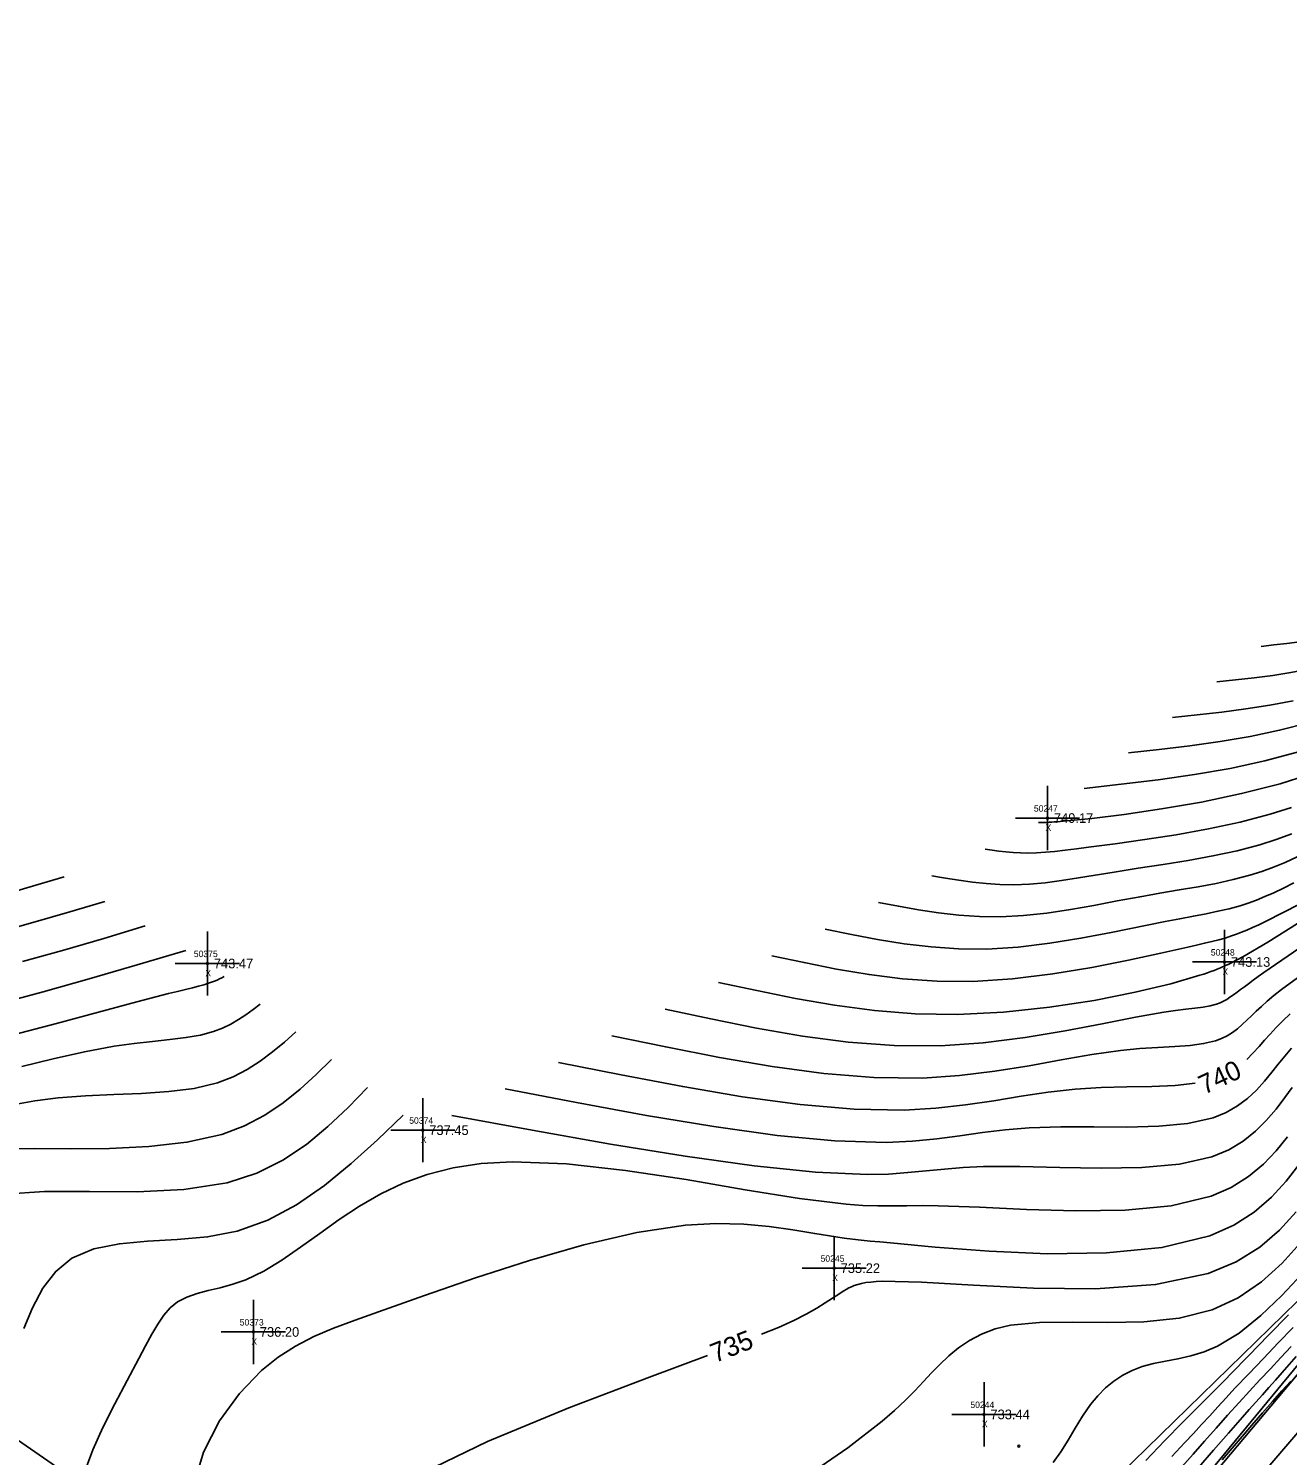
# Model space of a CAD drawing. Extents: x 1378535 to 1380697, y 997729 to 1000024.
# Drawn here: x 1379595 to 1379791, y 999094.4 to 999316.7 of the extents above; entities that cross this region are included whole.
import ezdxf

# ---------------------------------------------------------------- set-up
doc = ezdxf.new("R2010")
doc.units = 0
for name, color, linetype in [('RD_DTM_BkLn1', 7, 'Continuous'), ('RD_DTM_BkLn2', 7, 'Continuous'), ('RD_DTM_Major1', 7, 'Continuous'), ('RD_DTM_Major1_Lbl', 7, 'Continuous'), ('RD_DTM_Minor1', 7, 'Continuous'), ('RD_EX_H2O', 7, 'Continuous'), ('RD_EX_Misc', 7, 'Continuous'), ('RD_EX_Misc_txCode', 7, 'Continuous'), ('RD_EX_TX_Misc_ELEV', 7, 'Continuous'), ('RD_SMD_Locator', 7, 'Continuous')]:
    doc.layers.add(name, color=color, linetype=linetype)

msp = doc.modelspace()

# ---------------------------------------------------------------- linework, layer by layer
at = {"layer": 'RD_DTM_BkLn1'}
msp.add_lwpolyline([(1379671.07, 998947.91), (1379694.88, 998967.78), (1379723.44, 999002.45), (1379771.26, 999073.04), (1379827.63, 999138.86), (1379861.25, 999179.2), (1379915.36, 999192.54), (1379973.26, 999207.68), (1380032.71, 999223.02), (1380054.7, 999270.26), (1380073.86, 999314.52)], dxfattribs=at)
at = {"layer": 'RD_DTM_BkLn2'}
for points in [[(1380068.12, 999316.65), (1380049.66, 999274.82), (1380028.51, 999225.03), (1379966.47, 999214.14), (1379918.1, 999198.53), (1379857.34, 999182.9), (1379822.3, 999142.39), (1379766.35, 999075.77), (1379728.07, 999017.43), (1379693.22, 998970.73), (1379663.89, 998950.12)], [(1379607.26, 999087.12), (1379558.38, 999120.96), (1379521.29, 999145.19), (1379483.84, 999173.11), (1379485.07, 999176.04), (1379504.14, 999170), (1379531.97, 999158.12)]]:
    msp.add_lwpolyline(points, dxfattribs=at)
at = {"layer": 'RD_DTM_Major1'}
for points in [[(1379759.39, 999198.3), (1379765.15, 999198.95), (1379770.88, 999199.66), (1379776.53, 999200.47), (1379782.09, 999201.43), (1379787.5, 999202.6), (1379792.73, 999204.02)], [(1379719.05, 999176.39), (1379723.11, 999175.56), (1379727.2, 999174.79), (1379731.33, 999174.12), (1379735.53, 999173.61), (1379739.81, 999173.31), (1379744.19, 999173.28), (1379749.08, 999173.59), (1379754.01, 999174.18), (1379758.87, 999174.97), (1379763.56, 999175.86), (1379771.98, 999177.57), (1379774.27, 999178.01), (1379776.39, 999178.41), (1379778.36, 999178.78), (1379780.21, 999179.16), (1379781.97, 999179.57), (1379783.65, 999180.04), (1379784.92, 999180.44), (1379786.19, 999180.91), (1379787.51, 999181.45), (1379788.9, 999182.06), (1379790.4, 999182.77), (1379792.04, 999183.59)], [(1379613.14, 999176.88), (1379606.66, 999174.95), (1379600.27, 999173.08), (1379594.04, 999171.33)], [(1379784.68, 999156.09), (1379785.66, 999157.08), (1379786.63, 999158.13), (1379787.46, 999159.07), (1379788.33, 999160.04), (1379789.26, 999161.05), (1379790.29, 999162.1), (1379791.46, 999163.21)], [(1379642.17, 999156.06), (1379639.76, 999153.74), (1379637.27, 999151.48), (1379634.63, 999149.35), (1379631.76, 999147.42), (1379628.59, 999145.76), (1379625.04, 999144.42), (1379619.63, 999143.2), (1379613.69, 999142.53), (1379607.55, 999142.24), (1379601.51, 999142.19), (1379595.86, 999142.21), (1379590.92, 999142.12)], [(1379677.52, 999155.64), (1379687.24, 999153.7), (1379696.84, 999151.87), (1379706.18, 999150.29), (1379715.13, 999149.07), (1379723.57, 999148.33), (1379731.36, 999148.19), (1379736.28, 999148.48), (1379740.9, 999149), (1379745.31, 999149.67), (1379749.57, 999150.37), (1379753.76, 999151), (1379757.95, 999151.48), (1379762.01, 999151.72), (1379766.02, 999151.82), (1379769.9, 999151.9), (1379773.53, 999152.06), (1379776.65, 999152.39)], [(1379792.4, 999132.35), (1379789.79, 999129.49), (1379786.71, 999126.84), (1379783.04, 999124.55), (1379778.67, 999122.73), (1379770.49, 999121.02), (1379761.16, 999120.39), (1379751.46, 999120.48), (1379742.16, 999120.95), (1379734.05, 999121.42), (1379727.91, 999121.55), (1379726.96, 999121.51), (1379726.12, 999121.43), (1379725.37, 999121.33), (1379724.7, 999121.2), (1379724.11, 999121.05), (1379723.57, 999120.87), (1379723.12, 999120.69), (1379722.71, 999120.5), (1379722.31, 999120.28), (1379721.92, 999120.05), (1379721.54, 999119.8), (1379721.14, 999119.54), (1379720.17, 999118.89), (1379719.05, 999118.16), (1379717.71, 999117.35), (1379716.09, 999116.44), (1379714.14, 999115.45), (1379711.78, 999114.36), (1379709.09, 999113.28)], [(1379700.71, 999109.98), (1379691.66, 999106.61), (1379679.1, 999101.83), (1379666.45, 999096.6), (1379654.87, 999090.99), (1379645.55, 999085.11), (1379641.93, 999081.97), (1379639.24, 999078.79), (1379637.46, 999075.58), (1379636.57, 999072.37), (1379636.57, 999069.15), (1379637.43, 999065.95), (1379639.6, 999062.08), (1379642.7, 999058.35), (1379646.46, 999054.94), (1379648.34, 999053.33)], [(1379791.63, 999111.4), (1379790.01, 999109.65), (1379788.38, 999107.92), (1379786.75, 999106.19), (1379785.12, 999104.44), (1379783.49, 999102.67), (1379781.7, 999100.69), (1379779.92, 999098.68), (1379778.13, 999096.66), (1379776.35, 999094.64), (1379774.57, 999092.64)]]:
    msp.add_lwpolyline(points, dxfattribs=at)
at = {"layer": 'RD_DTM_Minor1'}
for points in [[(1379780.04, 999214.9), (1379782.96, 999215.2), (1379785.86, 999215.53), (1379788.75, 999215.91), (1379791.58, 999216.36), (1379794.37, 999216.9), (1379797.08, 999217.56), (1379799.61, 999218.33), (1379802.1, 999219.26), (1379804.6, 999220.38), (1379807.15, 999221.75), (1379809.78, 999223.38), (1379812.54, 999225.31), (1379817.9, 999229.58), (1379823.71, 999234.76), (1379829.88, 999240.67), (1379836.33, 999247.11), (1379842.96, 999253.92), (1379849.68, 999260.91)], [(1379786.92, 999220.43), (1379788.93, 999220.64), (1379790.93, 999220.86), (1379792.93, 999221.12), (1379794.9, 999221.44), (1379796.85, 999221.83), (1379798.76, 999222.31), (1379800.56, 999222.88), (1379802.35, 999223.56), (1379804.14, 999224.39), (1379805.98, 999225.38), (1379807.87, 999226.55), (1379809.84, 999227.93), (1379813.64, 999230.95), (1379817.71, 999234.57), (1379822.02, 999238.67), (1379826.5, 999243.14), (1379831.08, 999247.85), (1379835.73, 999252.68)], [(1379773.15, 999209.36), (1379776.98, 999209.77), (1379780.79, 999210.2), (1379784.57, 999210.69), (1379788.28, 999211.27), (1379791.91, 999211.97)], [(1379766.27, 999203.83), (1379771.05, 999204.37), (1379775.81, 999204.95), (1379780.54, 999205.62), (1379785.21, 999206.41), (1379789.81, 999207.37), (1379794.31, 999208.54)], [(1379752.27, 999192.99), (1379752.78, 999193), (1379753.05, 999193.01), (1379753.33, 999193.01), (1379753.63, 999193.02), (1379753.94, 999193.04), (1379754.31, 999193.05), (1379754.71, 999193.08), (1379755.14, 999193.11), (1379755.61, 999193.14), (1379756.12, 999193.18), (1379756.68, 999193.23), (1379760.58, 999193.63), (1379765.61, 999194.25), (1379771.41, 999195.1), (1379777.62, 999196.18), (1379783.9, 999197.49), (1379789.89, 999199.04), (1379794.11, 999200.38)], [(1379743.96, 999188.84), (1379745.03, 999188.69), (1379746.1, 999188.55), (1379747.19, 999188.42), (1379748.3, 999188.32), (1379749.43, 999188.25), (1379750.61, 999188.23), (1379751.93, 999188.27), (1379753.33, 999188.36), (1379754.82, 999188.5), (1379756.43, 999188.68), (1379758.17, 999188.9), (1379760.07, 999189.15), (1379764.2, 999189.69), (1379768.8, 999190.34), (1379773.7, 999191.1), (1379778.72, 999192), (1379783.65, 999193.05), (1379788.33, 999194.27), (1379791.66, 999195.33)], [(1379735.66, 999184.69), (1379737.75, 999184.33), (1379739.85, 999183.99), (1379741.97, 999183.7), (1379744.1, 999183.47), (1379746.25, 999183.33), (1379748.44, 999183.29), (1379750.85, 999183.39), (1379753.32, 999183.62), (1379755.86, 999183.95), (1379758.49, 999184.36), (1379764.05, 999185.27), (1379767.8, 999185.86), (1379771.66, 999186.46), (1379775.57, 999187.1), (1379779.43, 999187.8), (1379783.18, 999188.6), (1379786.73, 999189.53), (1379789.28, 999190.33), (1379791.72, 999191.23)], [(1379727.35, 999180.54), (1379730.45, 999179.95), (1379733.57, 999179.4), (1379736.7, 999178.92), (1379739.86, 999178.55), (1379743.07, 999178.33), (1379746.33, 999178.3), (1379749.93, 999178.49), (1379753.58, 999178.9), (1379757.25, 999179.45), (1379760.9, 999180.09), (1379764.52, 999180.77), (1379768.07, 999181.43), (1379771.17, 999181.98), (1379774.19, 999182.49), (1379777.11, 999182.99), (1379779.92, 999183.52), (1379782.6, 999184.11), (1379785.15, 999184.78), (1379787.02, 999185.37), (1379788.85, 999186.04), (1379790.68, 999186.79), (1379792.57, 999187.65)], [(1379600.51, 999184.53), (1379596.11, 999183.22), (1379591.73, 999181.95)], [(1379606.83, 999180.71), (1379601.39, 999179.09), (1379596.01, 999177.52), (1379590.72, 999176.04)], [(1379710.74, 999172.24), (1379715.74, 999171.17), (1379720.78, 999170.17), (1379725.88, 999169.31), (1379731.1, 999168.65), (1379736.46, 999168.28), (1379742.01, 999168.25), (1379748.23, 999168.65), (1379754.5, 999169.42), (1379760.58, 999170.42), (1379766.26, 999171.54), (1379771.31, 999172.64), (1379775.53, 999173.59), (1379776.89, 999173.9), (1379778.13, 999174.18), (1379779.26, 999174.45), (1379780.32, 999174.72), (1379781.33, 999175), (1379782.33, 999175.32), (1379783.1, 999175.59), (1379783.89, 999175.89), (1379784.72, 999176.23), (1379785.61, 999176.62), (1379786.57, 999177.06), (1379787.61, 999177.56), (1379793, 999180.32)], [(1379702.43, 999168.09), (1379708.4, 999166.81), (1379714.4, 999165.6), (1379720.49, 999164.55), (1379726.69, 999163.73), (1379733.05, 999163.22), (1379739.6, 999163.1), (1379746.79, 999163.45), (1379753.98, 999164.22), (1379760.91, 999165.29), (1379767.3, 999166.55), (1379772.89, 999167.89), (1379777.41, 999169.2), (1379778, 999169.39), (1379778.56, 999169.58), (1379779.1, 999169.77), (1379779.61, 999169.96), (1379780.11, 999170.16), (1379780.6, 999170.36), (1379780.9, 999170.49), (1379781.2, 999170.63), (1379781.5, 999170.76), (1379781.8, 999170.9), (1379782.1, 999171.05), (1379782.4, 999171.2), (1379782.67, 999171.34), (1379782.93, 999171.48), (1379783.21, 999171.62), (1379783.49, 999171.77), (1379783.77, 999171.93), (1379784.06, 999172.09), (1379787.97, 999174.37), (1379792.6, 999177.25)], [(1379619.46, 999173.06), (1379611.87, 999170.82), (1379604.41, 999168.65), (1379597.22, 999166.62), (1379590.41, 999164.82)], [(1379694.13, 999163.94), (1379701.24, 999162.4), (1379708.35, 999160.97), (1379715.48, 999159.73), (1379722.62, 999158.79), (1379729.79, 999158.26), (1379737, 999158.22), (1379743.65, 999158.68), (1379750.17, 999159.5), (1379756.4, 999160.54), (1379762.18, 999161.64), (1379767.36, 999162.66), (1379771.76, 999163.44), (1379773.57, 999163.71), (1379775.19, 999163.91), (1379776.62, 999164.08), (1379777.88, 999164.25), (1379779, 999164.46), (1379779.98, 999164.72), (1379780.53, 999164.92), (1379781.05, 999165.16), (1379781.57, 999165.44), (1379782.08, 999165.77), (1379782.62, 999166.14), (1379783.2, 999166.56), (1379783.73, 999166.96), (1379784.32, 999167.4), (1379784.96, 999167.89), (1379785.68, 999168.42), (1379786.47, 999169.01), (1379787.36, 999169.64), (1379792.97, 999173.46)], [(1379685.82, 999159.79), (1379694.21, 999158.04), (1379702.55, 999156.41), (1379710.77, 999155), (1379718.81, 999153.92), (1379726.63, 999153.28), (1379734.17, 999153.2), (1379739.94, 999153.58), (1379745.48, 999154.26), (1379750.78, 999155.12), (1379755.81, 999156.02), (1379760.56, 999156.86), (1379765.02, 999157.49), (1379768.04, 999157.78), (1379770.87, 999157.96), (1379773.49, 999158.11), (1379775.87, 999158.28), (1379777.98, 999158.55), (1379779.81, 999158.97), (1379780.78, 999159.33), (1379781.66, 999159.78), (1379782.47, 999160.29), (1379783.24, 999160.88), (1379783.99, 999161.53), (1379784.76, 999162.25), (1379785.44, 999162.9), (1379786.18, 999163.6), (1379786.99, 999164.36), (1379787.89, 999165.17), (1379788.91, 999166.04), (1379790.08, 999166.98), (1379794.87, 999170.48)], [(1379625.43, 999169), (1379625.07, 999168.82), (1379624.71, 999168.64), (1379624.32, 999168.46), (1379623.91, 999168.29), (1379623.47, 999168.12), (1379622.99, 999167.95), (1379622.26, 999167.72), (1379621.43, 999167.5), (1379620.48, 999167.26), (1379619.4, 999166.99), (1379618.17, 999166.69), (1379616.78, 999166.35), (1379611.85, 999165.05), (1379605.88, 999163.44), (1379599.3, 999161.67), (1379592.54, 999159.92)], [(1379631.01, 999164.69), (1379629.93, 999163.86), (1379628.82, 999163.06), (1379627.67, 999162.29), (1379626.46, 999161.58), (1379625.18, 999160.95), (1379623.79, 999160.43), (1379621.73, 999159.89), (1379619.46, 999159.5), (1379616.97, 999159.19), (1379614.29, 999158.91), (1379611.4, 999158.59), (1379608.31, 999158.16), (1379603.67, 999157.3), (1379598.82, 999156.2), (1379593.92, 999154.99)], [(1379636.59, 999160.37), (1379634.8, 999158.8), (1379632.97, 999157.27), (1379631.06, 999155.83), (1379629.02, 999154.52), (1379626.81, 999153.38), (1379624.39, 999152.45), (1379620.76, 999151.59), (1379616.79, 999151.08), (1379612.57, 999150.79), (1379608.22, 999150.62), (1379603.85, 999150.42), (1379599.56, 999150.1), (1379595.96, 999149.63), (1379592.53, 999149.02)], [(1379669.21, 999151.49), (1379680.31, 999149.37), (1379691.21, 999147.37), (1379701.69, 999145.63), (1379711.54, 999144.27), (1379720.56, 999143.41), (1379728.53, 999143.18), (1379732.62, 999143.37), (1379736.4, 999143.73), (1379739.99, 999144.2), (1379743.52, 999144.69), (1379747.08, 999145.13), (1379750.81, 999145.45), (1379755.74, 999145.6), (1379760.89, 999145.58), (1379766.04, 999145.57), (1379770.99, 999145.7), (1379775.54, 999146.13), (1379779.46, 999147.01), (1379781.49, 999147.84), (1379783.26, 999148.86), (1379784.81, 999150.03), (1379786.19, 999151.32), (1379787.44, 999152.7), (1379788.62, 999154.12), (1379789.6, 999155.35), (1379790.6, 999156.59), (1379791.65, 999157.85)], [(1379647.75, 999151.74), (1379644.72, 999148.63), (1379641.58, 999145.63), (1379638.23, 999142.85), (1379634.57, 999140.39), (1379630.5, 999138.36), (1379625.9, 999136.87), (1379619.16, 999135.83), (1379611.86, 999135.49), (1379604.46, 999135.5), (1379597.44, 999135.5), (1379591.28, 999135.11)], [(1379660.91, 999147.34), (1379673.4, 999145.06), (1379685.6, 999142.92), (1379697.21, 999141.03), (1379707.95, 999139.52), (1379717.53, 999138.53), (1379725.64, 999138.17), (1379728.92, 999138.25), (1379731.93, 999138.46), (1379734.78, 999138.72), (1379737.62, 999139.01), (1379740.54, 999139.26), (1379743.69, 999139.42), (1379749.37, 999139.42), (1379755.6, 999139.27), (1379762.03, 999139.14), (1379768.35, 999139.24), (1379774.21, 999139.77), (1379779.27, 999140.92), (1379781.88, 999142.01), (1379784.12, 999143.36), (1379786.05, 999144.9), (1379787.74, 999146.59), (1379789.26, 999148.36), (1379790.65, 999150.17), (1379791.79, 999151.71)], [(1379653.33, 999147.43), (1379649.29, 999143.58), (1379645.2, 999139.87), (1379641.03, 999136.45), (1379636.71, 999133.46), (1379632.21, 999131.04), (1379627.47, 999129.34), (1379622.84, 999128.45), (1379618.13, 999128.03), (1379613.5, 999127.77), (1379609.11, 999127.39), (1379605.12, 999126.62), (1379601.69, 999125.15), (1379599.2, 999123.09), (1379597.19, 999120.46), (1379595.56, 999117.43), (1379594.21, 999114.21)], [(1379791.06, 999144.05), (1379789.3, 999141.87), (1379787.3, 999139.78), (1379784.99, 999137.85), (1379782.29, 999136.16), (1379779.13, 999134.78), (1379772.93, 999133.3), (1379765.76, 999132.62), (1379758.09, 999132.51), (1379750.37, 999132.74), (1379743.06, 999133.08), (1379736.65, 999133.31), (1379734.12, 999133.33), (1379731.77, 999133.31), (1379729.52, 999133.28), (1379727.25, 999133.29), (1379724.89, 999133.36), (1379722.32, 999133.53), (1379715.05, 999134.43), (1379706.57, 999135.81), (1379697.37, 999137.37), (1379687.94, 999138.81), (1379678.77, 999139.85), (1379670.35, 999140.17), (1379665.48, 999139.88), (1379661.07, 999139.2), (1379657.03, 999138.16), (1379653.3, 999136.8), (1379649.81, 999135.14), (1379646.49, 999133.22), (1379643.36, 999131.15), (1379640.31, 999128.98), (1379637.33, 999126.84), (1379634.43, 999124.85), (1379631.59, 999123.12), (1379628.81, 999121.77), (1379626.79, 999121.07), (1379624.83, 999120.54), (1379622.96, 999120.1), (1379621.2, 999119.65), (1379619.59, 999119.09), (1379618.15, 999118.32), (1379617.03, 999117.41), (1379616.02, 999116.26), (1379615.07, 999114.88), (1379614.14, 999113.3), (1379613.18, 999111.5), (1379612.13, 999109.51), (1379610.32, 999106.09), (1379608.39, 999102.44), (1379606.54, 999098.76), (1379604.96, 999095.29), (1379603.84, 999092.23)], [(1379792.81, 999139.69), (1379790.83, 999137.12), (1379788.54, 999134.63), (1379785.86, 999132.32), (1379782.69, 999130.28), (1379778.93, 999128.61), (1379771.47, 999126.79), (1379762.84, 999125.95), (1379753.65, 999125.84), (1379744.56, 999126.22), (1379736.19, 999126.85), (1379729.19, 999127.51), (1379727.55, 999127.66), (1379726.04, 999127.81), (1379724.63, 999127.95), (1379723.28, 999128.1), (1379721.97, 999128.26), (1379720.67, 999128.44), (1379717.42, 999128.96), (1379713.99, 999129.54), (1379710.31, 999130.07), (1379706.34, 999130.44), (1379702.02, 999130.54), (1379697.29, 999130.28), (1379689.68, 999129.12), (1379681.46, 999127.2), (1379672.97, 999124.77), (1379664.58, 999122.06), (1379656.64, 999119.32), (1379649.48, 999116.79), (1379645.81, 999115.48), (1379642.46, 999114.23), (1379639.39, 999112.92), (1379636.53, 999111.45), (1379633.83, 999109.73), (1379631.24, 999107.65), (1379627.79, 999104.07), (1379624.7, 999099.79), (1379622.23, 999094.93), (1379620.65, 999089.68)], [(1379793.03, 999127.46), (1379790.2, 999124.35), (1379787, 999121.45), (1379783.38, 999118.96), (1379779.31, 999117.07), (1379774.18, 999115.79), (1379768.68, 999115.24), (1379763.05, 999115.13), (1379757.56, 999115.19), (1379752.42, 999115.14), (1379747.91, 999114.71), (1379745.5, 999114.13), (1379743.38, 999113.33), (1379741.5, 999112.34), (1379739.81, 999111.19), (1379738.27, 999109.91), (1379736.84, 999108.54), (1379735.59, 999107.26), (1379734.33, 999105.91), (1379732.99, 999104.5), (1379731.52, 999103.01), (1379729.85, 999101.43), (1379727.93, 999099.74), (1379722.54, 999095.58), (1379715.9, 999091.05)], [(1379793.25, 999122.66), (1379790.16, 999119.32), (1379786.89, 999116.19), (1379783.52, 999113.48), (1379780.15, 999111.42), (1379778.04, 999110.53), (1379775.98, 999109.91), (1379773.97, 999109.46), (1379772.04, 999109.1), (1379770.18, 999108.73), (1379768.42, 999108.27), (1379766.85, 999107.67), (1379765.38, 999106.91), (1379763.99, 999106), (1379762.69, 999104.93), (1379761.48, 999103.71), (1379760.36, 999102.34), (1379759.13, 999100.56), (1379757.98, 999098.68), (1379756.86, 999096.78), (1379755.72, 999094.96), (1379754.52, 999093.32)], [(1379791.22, 999116.34), (1379788.09, 999113.13), (1379785.04, 999110), (1379782.21, 999107.11), (1379781.36, 999106.25), (1379780.54, 999105.41), (1379779.73, 999104.59), (1379778.93, 999103.78), (1379778.12, 999102.97), (1379777.3, 999102.14), (1379774.7, 999099.55), (1379771.91, 999096.72), (1379768.97, 999093.65)], [(1379791.92, 999114.36), (1379789.61, 999111.94), (1379787.28, 999109.52), (1379785.01, 999107.15), (1379782.86, 999104.87), (1379781.51, 999103.41), (1379780.21, 999102), (1379778.94, 999100.61), (1379777.67, 999099.23), (1379776.38, 999097.84), (1379775.04, 999096.41), (1379773, 999094.27)], [(1379792.38, 999109.83), (1379790.2, 999107.32), (1379789.15, 999106.13), (1379788.13, 999104.98), (1379787.12, 999103.86), (1379786.11, 999102.73), (1379785.08, 999101.59), (1379784.02, 999100.39), (1379781.83, 999097.9), (1379779.52, 999095.25), (1379777.17, 999092.54)], [(1379791.58, 999106.01), (1379790.17, 999104.48), (1379788.69, 999102.83), (1379787.13, 999101.05), (1379785.46, 999099.12), (1379783.66, 999097.02), (1379780.86, 999093.75)]]:
    msp.add_lwpolyline(points, dxfattribs=at)
at = {"layer": 'RD_EX_H2O'}
for points in [[(1379663.75, 998950.52), (1379692.38, 998971.29), (1379719.04, 999005.74), (1379767.05, 999077.47), (1379820.32, 999142.06), (1379856.78, 999184.17), (1379909.65, 999199.37), (1379968.41, 999216.31), (1380029.43, 999227.41), (1380049.41, 999276.13), (1380067, 999316.44)], [(1379691.17, 998972.81), (1379715.49, 999007.82), (1379758.48, 999085.15), (1379818.07, 999143.33), (1379854.66, 999185.61), (1379907.5, 999203.66)]]:
    msp.add_lwpolyline(points, dxfattribs=at)
at = {"layer": 'RD_EX_Misc'}
for p, q in [((1379753.66, 999188.69), (1379753.66, 999198.69)), ((1379748.66, 999193.69), (1379758.66, 999193.69)), ((1379622.82, 999166.03), (1379622.82, 999176.03)), ((1379781.22, 999166.27), (1379781.22, 999176.27)), ((1379617.82, 999171.03), (1379627.82, 999171.03)), ((1379776.22, 999171.27), (1379786.22, 999171.27)), ((1379656.37, 999140.07), (1379656.37, 999150.07)), ((1379651.37, 999145.07), (1379661.37, 999145.07)), ((1379720.44, 999118.58), (1379720.44, 999128.58)), ((1379715.44, 999123.58), (1379725.44, 999123.58)), ((1379629.98, 999108.65), (1379629.98, 999118.65)), ((1379624.98, 999113.65), (1379634.98, 999113.65)), ((1379743.77, 999095.81), (1379743.77, 999105.81)), ((1379738.77, 999100.81), (1379748.77, 999100.81))]:
    msp.add_line(p, q, dxfattribs=at)
at = {"layer": 'RD_SMD_Locator'}
for centre in [(1379753.66, 999193.69), (1379622.82, 999171.03), (1379781.22, 999171.27), (1379656.37, 999145.07), (1379720.44, 999123.58), (1379629.98, 999113.65), (1379743.77, 999100.81), (1379749.19, 999095.85)]:
    msp.add_circle(centre, 0.15, dxfattribs=at)

# ---------------------------------------------------------------- texts
at = {"layer": 'RD_DTM_Major1_Lbl'}
for s, rotation, p in [('740', 24.7972, (1379778.07, 999150.57)), ('735', 21.4976, (1379701.88, 999108.8))]:
    msp.add_text(s, height=3, rotation=rotation, dxfattribs=at).set_placement(p)
at = {"layer": 'RD_EX_Misc_txCode'}
for s, p in [('50247', (1379751.54, 999194.69)), ('X', (1379753.35, 999191.69)), ('50375', (1379620.7, 999172.03)), ('50248', (1379779.1, 999172.27)), ('X', (1379622.5, 999169.03)), ('X', (1379780.91, 999169.27)), ('50374', (1379654.25, 999146.07)), ('X', (1379656.06, 999143.07)), ('50245', (1379718.32, 999124.58)), ('X', (1379720.13, 999121.58)), ('50373', (1379627.86, 999114.65)), ('X', (1379629.67, 999111.65)), ('50244', (1379741.65, 999101.81)), ('X', (1379743.45, 999098.81))]:
    msp.add_text(s, height=1, dxfattribs=at).set_placement(p)
at = {"layer": 'RD_EX_TX_Misc_ELEV'}
for s, p in [('749.17', (1379754.66, 999192.94)), ('743.13', (1379782.22, 999170.52)), ('743.47', (1379623.82, 999170.28)), ('737.45', (1379657.37, 999144.32)), ('735.22', (1379721.44, 999122.83)), ('736.20', (1379630.98, 999112.9)), ('733.44', (1379744.77, 999100.06))]:
    msp.add_text(s, height=1.5, dxfattribs=at).set_placement(p)

doc.saveas('drawing.dxf')
